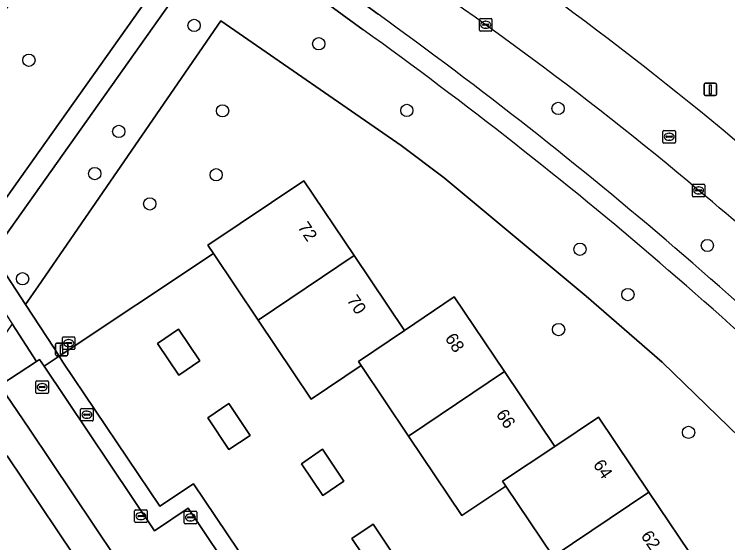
# Model space of a CAD drawing. Extents: x 158793 to 159888, y 384317 to 385256.
# Drawn here: x 159062 to 159118.9, y 384928.9 to 384971.1 of the extents above; entities that cross this region are included whole.
import ezdxf

# ---------------------------------------------------------------- set-up
doc = ezdxf.new("R2010")
doc.units = 0
for name, color, linetype in [('IMGEO_Berm_groen', 7, 'Continuous'), ('IMGEO_Boom', 7, 'Continuous'), ('IMGEO_Erf', 7, 'Continuous'), ('IMGEO_Groenvoorziening', 7, 'Continuous'), ('IMGEO_Kolk', 7, 'Continuous'), ('IMGEO_Lichtmast', 7, 'Continuous'), ('IMGEO_Pand', 7, 'Continuous'), ('IMGEO_Pand_nummerreeks', 7, 'Continuous'), ('IMGEO_Rijbaan_lokaal_gesloten', 7, 'Continuous'), ('IMGEO_Rijbaan_lokaal_open', 7, 'Continuous'), ('IMGEO_Rioolput', 7, 'Continuous'), ('IMGEO_Voetpad_gesloten', 7, 'Continuous'), ('IMGEO_Voetpad_open', 7, 'Continuous')]:
    doc.layers.add(name, color=color, linetype=linetype)

msp = doc.modelspace()

# ---------------------------------------------------------------- linework, layer by layer
at = {"layer": 'IMGEO_Berm_groen'}
for points in [[(159057.998, 384951.94), (159061.372, 384956.432), (159077.325, 384978.977), (159073.53, 384981.678), (159072.777, 384980.601), (159069.494, 384982.854), (159065.049, 384976.676), (159070.181, 384973.084), (159069.867, 384972.64), (159064.736, 384976.24), (159047.236, 384951.916), (159025.619, 384945.877)], [(159087.537, 384978.402), (159086.184, 384979.241), (159082.733, 384981.337), (159081.59, 384982.02), (159079.699, 384979.322), (159091.021, 384971.057)]]:
    msp.add_lwpolyline(points, dxfattribs=at)
for centre, radius, start, end in [((158927.55, 384730.894), 299.661, 49.95555, 57.12704), ((158937.977, 384744.917), 277.279, 49.89667, 57.35818), ((158883.69, 384683.274), 354.69, 44.4897, 54.22949), ((158823.972, 384606.688), 456.45, 47.2475, 50.12788)]:
    msp.add_arc(centre, radius, start, end, dxfattribs=at)
at = {"layer": 'IMGEO_Boom'}
for centre in [(159076.337, 384970.169), (159086.278, 384968.706), (159063.16, 384967.387), (159105.377, 384963.543), (159078.61, 384963.355), (159093.31, 384963.383), (159070.327, 384961.706), (159068.406, 384958.34), (159078.096, 384958.254), (159072.797, 384955.928), (159107.124, 384952.304), (159117.286, 384952.605), (159062.65, 384949.955), (159110.949, 384948.692), (159105.42, 384945.896), (159115.786, 384937.698)]:
    msp.add_circle(centre, 0.489, dxfattribs=at)
at = {"layer": 'IMGEO_Erf'}
for points in [[(159104.975, 384927.803), (159101.205, 384933.416), (159097.701, 384931.063), (159093.445, 384937.4), (159089.669, 384943.022), (159085.685, 384940.346), (159081.444, 384946.659), (159077.873, 384951.976), (159065.557, 384943.772), (159065.871, 384943.305), (159073.613, 384931.81), (159076.292, 384933.589), (159084.288, 384921.691)], [(159070.121, 384927.644), (159063.201, 384937.96), (159060.822, 384941.424), (159063.774, 384943.363), (159061.814, 384946.346), (159060.102, 384943.861), (159057.393, 384939.929), (159053.226, 384938.867), (159054.119, 384937.461), (159052.735, 384936.476), (159051.475, 384938.421), (159021.441, 384930.768), (159014.235, 384921.489)]]:
    msp.add_lwpolyline(points, dxfattribs=at)
for points in [[(159075.115, 384942.252), (159073.408, 384944.788), (159075.085, 384945.941), (159076.797, 384943.396)], [(159079.108, 384936.32), (159077.424, 384938.858), (159079.103, 384939.996), (159080.798, 384937.441)], [(159086.618, 384932.669), (159084.909, 384935.197), (159086.59, 384936.361), (159088.295, 384933.812)], [(159049.397, 384927.743), (159049.703, 384927.949), (159049.971, 384927.576), (159052.81, 384929.471), (159052.738, 384929.579), (159054.871, 384931.003), (159054.943, 384930.895), (159056.044, 384931.63), (159056.492, 384930.98), (159057.871, 384931.928), (159057.164, 384932.957), (159061.425, 384935.817), (159068.103, 384925.867), (159065.505, 384924.118), (159063.066, 384922.477), (159062.926, 384922.685), (159065.365, 384924.326), (159063.841, 384926.591), (159061.38, 384924.935), (159059.598, 384927.583), (159052.668, 384922.92)], [(159090.63, 384926.688), (159088.927, 384929.221), (159090.615, 384930.36), (159092.32, 384927.824)]]:
    msp.add_lwpolyline(points, close=True, dxfattribs=at)
at = {"layer": 'IMGEO_Groenvoorziening'}
for points in [[(159089.828, 384969.813), (159078.675, 384977.983), (159060.224, 384951.955), (159062.885, 384947.902)], [(159133.199, 384923.374), (159124.305, 384933.004), (159113.677, 384943.307), (159107.625, 384948.575), (159096.29, 384958.006), (159092.853, 384960.593), (159078.479, 384970.541), (159063.915, 384949.398), (159062.885, 384947.902), (159065.175, 384944.415), (159065.557, 384943.772), (159077.873, 384951.976), (159077.434, 384952.63), (159085.086, 384957.777), (159089.1, 384951.804), (159093.114, 384945.83), (159097.097, 384948.51), (159101.104, 384942.543), (159105.111, 384936.575), (159108.596, 384938.905), (159112.609, 384932.935), (159116.623, 384926.964)], [(159062.885, 384947.902), (159063.915, 384949.398), (159078.479, 384970.541), (159092.853, 384960.593), (159096.29, 384958.006), (159107.625, 384948.575), (159113.677, 384943.307), (159124.305, 384933.004), (159133.199, 384923.374), (159138.703, 384917.092), (159149.208, 384904.051), (159156.954, 384893.107), (159159.836, 384888.727), (159162.31, 384884.967), (159164.141, 384881.958), (159168.328, 384875.079), (159173.187, 384865.839), (159178.617, 384854.449), (159182.672, 384857.168), (159183.957, 384858.019), (159183.887, 384858.166)]]:
    msp.add_lwpolyline(points, dxfattribs=at)
msp.add_arc((158886.648, 384686.757), 348.43, 44.43272, 54.32892, dxfattribs=at)
at = {"layer": 'IMGEO_Kolk'}
for p, q in [((159099.099, 384969.794), (159099.099, 384970.646)), ((159099.174, 384970.72), (159100.026, 384970.72)), ((159099.587, 384970.5), (159099.612, 384970.5)), ((159100.1, 384970.646), (159100.1, 384969.794)), ((159100.026, 384969.72), (159099.174, 384969.72)), ((159099.358, 384970.214), (159099.358, 384970.226)), ((159099.796, 384970.177), (159099.398, 384970.177)), ((159099.401, 384970.263), (159099.799, 384970.263)), ((159099.61, 384969.94), (159099.585, 384969.94)), ((159099.842, 384970.226), (159099.842, 384970.214)), ((159116.09, 384956.577), (159116.09, 384957.429)), ((159116.165, 384957.503), (159117.017, 384957.503)), ((159116.578, 384957.283), (159116.603, 384957.283)), ((159117.091, 384957.429), (159117.091, 384956.577)), ((159116.349, 384956.997), (159116.349, 384957.009)), ((159116.787, 384956.96), (159116.389, 384956.96)), ((159116.392, 384957.046), (159116.79, 384957.046)), ((159116.601, 384956.723), (159116.576, 384956.723)), ((159116.833, 384957.009), (159116.833, 384956.997)), ((159117.017, 384956.503), (159116.165, 384956.503)), ((159065.827, 384944.392), (159065.827, 384945.244)), ((159065.902, 384945.318), (159066.754, 384945.318)), ((159066.828, 384945.244), (159066.828, 384944.392)), ((159066.086, 384944.812), (159066.086, 384944.824)), ((159066.524, 384944.775), (159066.126, 384944.775)), ((159066.129, 384944.861), (159066.527, 384944.861)), ((159066.315, 384945.098), (159066.34, 384945.098)), ((159066.57, 384944.824), (159066.57, 384944.812)), ((159066.754, 384944.318), (159065.902, 384944.318)), ((159066.338, 384944.538), (159066.313, 384944.538)), ((159071.593, 384930.59), (159071.593, 384931.442)), ((159071.668, 384931.516), (159072.52, 384931.516)), ((159071.852, 384931.01), (159071.852, 384931.022)), ((159071.895, 384931.059), (159072.293, 384931.059)), ((159072.081, 384931.296), (159072.106, 384931.296)), ((159072.336, 384931.022), (159072.336, 384931.01)), ((159072.594, 384931.442), (159072.594, 384930.59)), ((159075.541, 384930.482), (159075.541, 384931.334)), ((159075.616, 384931.408), (159076.468, 384931.408)), ((159076.029, 384931.188), (159076.054, 384931.188)), ((159076.542, 384931.334), (159076.542, 384930.482)), ((159072.52, 384930.516), (159071.668, 384930.516)), ((159072.29, 384930.973), (159071.892, 384930.973)), ((159072.104, 384930.736), (159072.079, 384930.736)), ((159075.8, 384930.902), (159075.8, 384930.914)), ((159076.238, 384930.865), (159075.84, 384930.865)), ((159075.843, 384930.951), (159076.241, 384930.951)), ((159076.052, 384930.628), (159076.027, 384930.628)), ((159076.284, 384930.914), (159076.284, 384930.902)), ((159076.468, 384930.408), (159075.616, 384930.408))]:
    msp.add_line(p, q, dxfattribs=at)
for points in [[(159099.099, 384969.794), (159099.099, 384970.646)], [(159099.174, 384970.72), (159100.026, 384970.72)], [(159100.1, 384970.646), (159100.1, 384969.794)], [(159100.026, 384969.72), (159099.174, 384969.72)], [(159116.09, 384956.577), (159116.09, 384957.429)], [(159116.165, 384957.503), (159117.017, 384957.503)], [(159117.091, 384957.429), (159117.091, 384956.577)], [(159117.017, 384956.503), (159116.165, 384956.503)], [(159065.827, 384944.392), (159065.827, 384945.244)], [(159065.902, 384945.318), (159066.754, 384945.318)], [(159066.828, 384945.244), (159066.828, 384944.392)], [(159066.754, 384944.318), (159065.902, 384944.318)], [(159071.593, 384930.59), (159071.593, 384931.442)], [(159071.668, 384931.516), (159072.52, 384931.516)], [(159072.594, 384931.442), (159072.594, 384930.59)], [(159075.541, 384930.482), (159075.541, 384931.334)], [(159075.616, 384931.408), (159076.468, 384931.408)], [(159076.542, 384931.334), (159076.542, 384930.482)], [(159072.52, 384930.516), (159071.668, 384930.516)], [(159076.468, 384930.408), (159075.616, 384930.408)]]:
    msp.add_lwpolyline(points, dxfattribs=at)
for centre, radius, start, end in [((159099.176, 384970.644), 0.0765, 91.552, 178.448), ((159099.176, 384970.644), 0.0765, 91.552, 178.448), ((159100.024, 384970.644), 0.0765, 1.552, 88.448), ((159100.024, 384970.644), 0.0765, 1.552, 88.448), ((159099.176, 384969.796), 0.0765, 181.552, 268.448), ((159099.176, 384969.796), 0.0765, 181.552, 268.448), ((159099.398, 384970.223), 0.0403, 85.8775, 175.7526), ((159099.395, 384970.213), 0.0366, 178.938, 274.7102), ((159099.799, 384970.22), 0.043, 264.8664, 352.4533), ((159099.803, 384970.225), 0.0386, 1.7309, 96.639), ((159100.024, 384969.796), 0.0765, 271.552, 358.448), ((159100.024, 384969.796), 0.0765, 271.552, 358.448), ((159116.167, 384957.427), 0.0765, 91.552, 178.448), ((159116.167, 384957.427), 0.0765, 91.552, 178.448), ((159117.015, 384957.427), 0.0765, 1.552, 88.448), ((159117.015, 384957.427), 0.0765, 1.552, 88.448), ((159116.389, 384957.006), 0.0403, 85.8775, 175.7526), ((159116.386, 384956.996), 0.0366, 178.938, 274.7102), ((159116.79, 384957.003), 0.043, 264.8664, 352.4533), ((159116.794, 384957.008), 0.0386, 1.7309, 96.639), ((159116.167, 384956.579), 0.0765, 181.552, 268.448), ((159116.167, 384956.579), 0.0765, 181.552, 268.448), ((159117.015, 384956.579), 0.0765, 271.552, 358.448), ((159117.015, 384956.579), 0.0765, 271.552, 358.448), ((159065.904, 384945.242), 0.0765, 91.552, 178.448), ((159065.904, 384945.242), 0.0765, 91.552, 178.448), ((159066.752, 384945.242), 0.0765, 1.552, 88.448), ((159066.752, 384945.242), 0.0765, 1.552, 88.448), ((159066.126, 384944.821), 0.0403, 85.8775, 175.7526), ((159066.123, 384944.811), 0.0366, 178.938, 274.7102), ((159066.527, 384944.818), 0.043, 264.8664, 352.4533), ((159066.531, 384944.823), 0.0386, 1.7309, 96.639), ((159065.904, 384944.394), 0.0765, 181.552, 268.448), ((159065.904, 384944.394), 0.0765, 181.552, 268.448), ((159066.752, 384944.394), 0.0765, 271.552, 358.448), ((159066.752, 384944.394), 0.0765, 271.552, 358.448), ((159071.67, 384931.44), 0.0765, 91.552, 178.448), ((159071.67, 384931.44), 0.0765, 91.552, 178.448), ((159071.892, 384931.019), 0.0403, 85.8775, 175.7526), ((159071.889, 384931.009), 0.0366, 178.938, 274.7102), ((159072.293, 384931.016), 0.043, 264.8664, 352.4533), ((159072.297, 384931.021), 0.0386, 1.7309, 96.639), ((159072.518, 384931.44), 0.0765, 1.552, 88.448), ((159072.518, 384931.44), 0.0765, 1.552, 88.448), ((159075.618, 384931.332), 0.0765, 91.552, 178.448), ((159075.618, 384931.332), 0.0765, 91.552, 178.448), ((159076.466, 384931.332), 0.0765, 1.552, 88.448), ((159076.466, 384931.332), 0.0765, 1.552, 88.448), ((159071.67, 384930.592), 0.0765, 181.552, 268.448), ((159071.67, 384930.592), 0.0765, 181.552, 268.448), ((159072.518, 384930.592), 0.0765, 271.552, 358.448), ((159072.518, 384930.592), 0.0765, 271.552, 358.448), ((159075.618, 384930.484), 0.0765, 181.552, 268.448), ((159075.618, 384930.484), 0.0765, 181.552, 268.448), ((159075.84, 384930.911), 0.0403, 85.8775, 175.7526), ((159075.837, 384930.901), 0.0366, 178.938, 274.7102), ((159076.241, 384930.908), 0.043, 264.8664, 352.4533), ((159076.245, 384930.913), 0.0386, 1.7309, 96.639), ((159076.466, 384930.484), 0.0765, 271.552, 358.448), ((159076.466, 384930.484), 0.0765, 271.552, 358.448)]:
    msp.add_arc(centre, radius, start, end, dxfattribs=at)
for centre, major_axis, ratio, start_param, end_param in [((159099.586, 384970.22), (-0.387, 0.002), 0.722429, 4.712389, 7.853982), ((159099.611, 384970.22), (-0.39, 0.002), 0.717154, 1.570796, 4.712389), ((159116.577, 384957.003), (-0.387, 0.002), 0.722429, 4.712389, 7.853982), ((159116.602, 384957.003), (-0.39, 0.002), 0.717154, 1.570796, 4.712389), ((159066.314, 384944.818), (-0.387, 0.002), 0.722429, 4.712389, 7.853982), ((159066.339, 384944.818), (-0.39, 0.002), 0.717154, 1.570796, 4.712389), ((159072.08, 384931.016), (-0.387, 0.002), 0.722429, 4.712389, 7.853982), ((159072.105, 384931.016), (-0.39, 0.002), 0.717154, 1.570796, 4.712389), ((159076.028, 384930.908), (-0.387, 0.002), 0.722429, 4.712389, 7.853982), ((159076.053, 384930.908), (-0.39, 0.002), 0.717154, 1.570796, 4.712389)]:
    msp.add_ellipse(centre, major_axis=major_axis, ratio=ratio, start_param=start_param, end_param=end_param, dxfattribs=at)
at = {"layer": 'IMGEO_Lichtmast'}
for p, q in [((159117.025, 384964.663), (159117.025, 384965.463)), ((159117.025, 384965.463), (159117.025, 384964.663)), ((159117.125, 384965.563), (159117.915, 384965.563)), ((159117.915, 384965.563), (159117.125, 384965.563)), ((159118.015, 384965.463), (159118.015, 384964.663)), ((159118.015, 384964.663), (159118.015, 384965.463)), ((159117.915, 384964.563), (159117.125, 384964.563)), ((159117.125, 384964.563), (159117.915, 384964.563)), ((159065.269, 384943.916), (159065.269, 384944.716)), ((159065.269, 384944.716), (159065.269, 384943.916)), ((159065.369, 384944.816), (159066.159, 384944.816)), ((159066.159, 384944.816), (159065.369, 384944.816)), ((159066.259, 384944.716), (159066.259, 384943.916)), ((159066.259, 384943.916), (159066.259, 384944.716)), ((159066.159, 384943.816), (159065.369, 384943.816)), ((159065.369, 384943.816), (159066.159, 384943.816))]:
    msp.add_line(p, q, dxfattribs=at)
for points in [[(159117.445, 384965.438), (159117.595, 384965.438), (159117.595, 384964.688), (159117.445, 384964.688), (159117.445, 384965.438)], [(159065.689, 384944.691), (159065.839, 384944.691), (159065.839, 384943.941), (159065.689, 384943.941), (159065.689, 384944.691)]]:
    msp.add_lwpolyline(points, dxfattribs=at)
for centre, start, end in [((159117.125, 384965.463), 90, 180), ((159117.125, 384965.463), 90, 180), ((159117.915, 384965.463), 0, 90), ((159117.915, 384965.463), 360, 90), ((159117.125, 384964.663), 180, 270), ((159117.125, 384964.663), 180, 270), ((159117.915, 384964.663), 270, 0), ((159117.915, 384964.663), 270, 0), ((159065.369, 384944.716), 90, 180), ((159065.369, 384944.716), 90, 180), ((159066.159, 384944.716), 0, 90), ((159066.159, 384944.716), 360, 90), ((159065.369, 384943.916), 180, 270), ((159065.369, 384943.916), 180, 270), ((159066.159, 384943.916), 270, 0), ((159066.159, 384943.916), 270, 0)]:
    msp.add_arc(centre, 0.1, start, end, dxfattribs=at)
at = {"layer": 'IMGEO_Pand'}
for points in [[(159085.086, 384957.777), (159077.434, 384952.63), (159077.873, 384951.976), (159081.444, 384946.659), (159089.1, 384951.804)], [(159089.1, 384951.804), (159081.444, 384946.659), (159085.685, 384940.346), (159089.669, 384943.022), (159089.442, 384943.359), (159093.114, 384945.83)], [(159097.097, 384948.51), (159093.114, 384945.83), (159089.442, 384943.359), (159089.669, 384943.022), (159093.445, 384937.4), (159101.104, 384942.543)], [(159075.115, 384942.252), (159076.797, 384943.396), (159075.085, 384945.941), (159073.408, 384944.788)], [(159101.104, 384942.543), (159093.445, 384937.4), (159097.701, 384931.063), (159101.205, 384933.416), (159100.951, 384933.794), (159105.111, 384936.575)], [(159077.424, 384938.858), (159079.108, 384936.32), (159080.798, 384937.441), (159079.103, 384939.996)], [(159108.596, 384938.905), (159105.111, 384936.575), (159100.951, 384933.794), (159101.205, 384933.416), (159104.975, 384927.803), (159112.609, 384932.935)], [(159086.618, 384932.669), (159088.295, 384933.812), (159086.59, 384936.361), (159084.909, 384935.197)], [(159057.164, 384932.957), (159057.871, 384931.928), (159056.492, 384930.98), (159056.044, 384931.63), (159054.943, 384930.895), (159054.871, 384931.003), (159052.738, 384929.579), (159052.81, 384929.471), (159049.971, 384927.576), (159049.703, 384927.949), (159049.397, 384927.743), (159052.668, 384922.92), (159059.598, 384927.583), (159061.38, 384924.935), (159063.841, 384926.591), (159065.365, 384924.326), (159065.505, 384924.118), (159068.103, 384925.867), (159061.425, 384935.817)], [(159112.609, 384932.935), (159104.975, 384927.803), (159108.986, 384921.831), (159116.623, 384926.964)], [(159088.927, 384929.221), (159090.63, 384926.688), (159092.32, 384927.824), (159090.615, 384930.36)]]:
    msp.add_lwpolyline(points, close=True, dxfattribs=at)
at = {"layer": 'IMGEO_Rijbaan_lokaal_gesloten'}
for centre, radius, start, end in [((158927.55, 384730.894), 299.661, 49.95555, 57.12704), ((158937.977, 384744.917), 277.279, 49.89667, 57.35818), ((158823.972, 384606.688), 456.45, 47.2475, 50.12788)]:
    msp.add_arc(centre, radius, start, end, dxfattribs=at)
at = {"layer": 'IMGEO_Rijbaan_lokaal_open'}
msp.add_lwpolyline([(159148.203, 384834.797), (159118.86, 384878.459), (159111.767, 384888.566), (159104.966, 384899.16), (159103.806, 384898.409), (159096.869, 384908.495), (159087.727, 384922.129), (159083.943, 384919.604), (159075.859, 384931.636), (159073.188, 384929.845), (159064.372, 384942.983), (159064.012, 384943.519), (159063.774, 384943.363), (159060.822, 384941.424), (159063.201, 384937.96), (159070.121, 384927.644), (159074.586, 384920.972)], dxfattribs=at)
at = {"layer": 'IMGEO_Rioolput'}
for p, q in [((159113.822, 384961.785), (159114.674, 384961.785)), ((159113.747, 384960.859), (159113.747, 384961.711)), ((159114.006, 384961.279), (159114.006, 384961.291)), ((159114.444, 384961.242), (159114.046, 384961.242)), ((159114.049, 384961.328), (159114.447, 384961.328)), ((159114.235, 384961.565), (159114.26, 384961.565)), ((159114.49, 384961.291), (159114.49, 384961.279)), ((159114.748, 384961.711), (159114.748, 384960.859)), ((159114.674, 384960.785), (159113.822, 384960.785)), ((159114.258, 384961.005), (159114.233, 384961.005)), ((159063.71, 384940.881), (159063.71, 384941.733)), ((159063.785, 384941.807), (159064.637, 384941.807)), ((159063.969, 384941.301), (159063.969, 384941.313)), ((159064.407, 384941.264), (159064.009, 384941.264)), ((159064.012, 384941.35), (159064.41, 384941.35)), ((159064.198, 384941.587), (159064.223, 384941.587)), ((159064.453, 384941.313), (159064.453, 384941.301)), ((159064.711, 384941.733), (159064.711, 384940.881)), ((159064.637, 384940.807), (159063.785, 384940.807)), ((159064.221, 384941.027), (159064.196, 384941.027)), ((159067.357, 384939.605), (159068.209, 384939.605)), ((159067.282, 384938.679), (159067.282, 384939.531)), ((159067.541, 384939.099), (159067.541, 384939.111)), ((159067.979, 384939.062), (159067.581, 384939.062)), ((159067.584, 384939.148), (159067.982, 384939.148)), ((159067.77, 384939.385), (159067.795, 384939.385)), ((159068.025, 384939.111), (159068.025, 384939.099)), ((159068.283, 384939.531), (159068.283, 384938.679)), ((159068.209, 384938.605), (159067.357, 384938.605)), ((159067.793, 384938.825), (159067.768, 384938.825))]:
    msp.add_line(p, q, dxfattribs=at)
for points in [[(159113.822, 384961.785), (159114.674, 384961.785)], [(159113.747, 384960.859), (159113.747, 384961.711)], [(159114.748, 384961.711), (159114.748, 384960.859)], [(159114.674, 384960.785), (159113.822, 384960.785)], [(159063.71, 384940.881), (159063.71, 384941.733)], [(159063.785, 384941.807), (159064.637, 384941.807)], [(159064.711, 384941.733), (159064.711, 384940.881)], [(159064.637, 384940.807), (159063.785, 384940.807)], [(159067.357, 384939.605), (159068.209, 384939.605)], [(159067.282, 384938.679), (159067.282, 384939.531)], [(159068.283, 384939.531), (159068.283, 384938.679)], [(159068.209, 384938.605), (159067.357, 384938.605)]]:
    msp.add_lwpolyline(points, dxfattribs=at)
for centre, radius, start, end in [((159113.824, 384961.709), 0.0765, 91.552, 178.448), ((159113.824, 384961.709), 0.0765, 91.552, 178.448), ((159114.672, 384961.709), 0.0765, 1.552, 88.448), ((159114.672, 384961.709), 0.0765, 1.552, 88.448), ((159114.046, 384961.288), 0.0403, 85.8775, 175.7526), ((159114.043, 384961.278), 0.0366, 178.938, 274.7102), ((159114.447, 384961.285), 0.043, 264.8664, 352.4533), ((159114.451, 384961.29), 0.0386, 1.7309, 96.639), ((159113.824, 384960.861), 0.0765, 181.552, 268.448), ((159113.824, 384960.861), 0.0765, 181.552, 268.448), ((159114.672, 384960.861), 0.0765, 271.552, 358.448), ((159114.672, 384960.861), 0.0765, 271.552, 358.448), ((159063.787, 384941.731), 0.0765, 91.552, 178.448), ((159063.787, 384941.731), 0.0765, 91.552, 178.448), ((159064.009, 384941.31), 0.0403, 85.8775, 175.7526), ((159064.006, 384941.3), 0.0366, 178.938, 274.7102), ((159064.41, 384941.307), 0.043, 264.8664, 352.4533), ((159064.414, 384941.312), 0.0386, 1.7309, 96.639), ((159064.635, 384941.731), 0.0765, 1.552, 88.448), ((159064.635, 384941.731), 0.0765, 1.552, 88.448), ((159063.787, 384940.883), 0.0765, 181.552, 268.448), ((159063.787, 384940.883), 0.0765, 181.552, 268.448), ((159064.635, 384940.883), 0.0765, 271.552, 358.448), ((159064.635, 384940.883), 0.0765, 271.552, 358.448), ((159067.359, 384939.529), 0.0765, 91.552, 178.448), ((159067.359, 384939.529), 0.0765, 91.552, 178.448), ((159068.207, 384939.529), 0.0765, 1.552, 88.448), ((159068.207, 384939.529), 0.0765, 1.552, 88.448), ((159067.581, 384939.108), 0.0403, 85.8775, 175.7526), ((159067.578, 384939.098), 0.0366, 178.938, 274.7102), ((159067.982, 384939.105), 0.043, 264.8664, 352.4533), ((159067.986, 384939.11), 0.0386, 1.7309, 96.639), ((159067.359, 384938.681), 0.0765, 181.552, 268.448), ((159067.359, 384938.681), 0.0765, 181.552, 268.448), ((159068.207, 384938.681), 0.0765, 271.552, 358.448), ((159068.207, 384938.681), 0.0765, 271.552, 358.448)]:
    msp.add_arc(centre, radius, start, end, dxfattribs=at)
for centre, major_axis, ratio, start_param, end_param in [((159114.234, 384961.285), (-0.387, 0.002), 0.722429, 4.712389, 7.853982), ((159114.259, 384961.285), (-0.39, 0.002), 0.717154, 1.570796, 4.712389), ((159064.197, 384941.307), (-0.387, 0.002), 0.722429, 4.712389, 7.853982), ((159064.222, 384941.307), (-0.39, 0.002), 0.717154, 1.570796, 4.712389), ((159067.769, 384939.105), (-0.387, 0.002), 0.722429, 4.712389, 7.853982), ((159067.794, 384939.105), (-0.39, 0.002), 0.717154, 1.570796, 4.712389)]:
    msp.add_ellipse(centre, major_axis=major_axis, ratio=ratio, start_param=start_param, end_param=end_param, dxfattribs=at)
at = {"layer": 'IMGEO_Voetpad_gesloten'}
for points in [[(159091.021, 384971.057), (159079.699, 384979.322), (159081.59, 384982.02), (159080.087, 384982.918), (159078.365, 384980.388), (159074.566, 384983.159), (159073.53, 384981.678), (159077.325, 384978.977), (159078.675, 384977.983), (159089.828, 384969.813)], [(159059.079, 384950.508), (159061.814, 384946.346), (159063.774, 384943.363), (159064.012, 384943.519), (159064.372, 384942.983), (159065.557, 384943.772), (159065.175, 384944.415), (159062.885, 384947.902), (159060.224, 384951.955), (159078.675, 384977.983), (159077.325, 384978.977), (159061.372, 384956.432), (159057.998, 384951.94)]]:
    msp.add_lwpolyline(points, dxfattribs=at)
for centre, radius, start, end in [((158883.69, 384683.274), 354.69, 44.4897, 54.22949), ((158886.648, 384686.757), 348.43, 44.43272, 54.32892)]:
    msp.add_arc(centre, radius, start, end, dxfattribs=at)
at = {"layer": 'IMGEO_Voetpad_open'}
msp.add_lwpolyline([(159129.189, 384865.748), (159122.184, 384876.186), (159122.968, 384876.772), (159106.267, 384901.604), (159104.197, 384900.201), (159088.084, 384924.2), (159084.288, 384921.691), (159076.292, 384933.589), (159073.613, 384931.81), (159065.871, 384943.305), (159065.557, 384943.772), (159064.372, 384942.983), (159073.188, 384929.845), (159075.859, 384931.636), (159083.943, 384919.604), (159087.727, 384922.129), (159096.869, 384908.495), (159103.806, 384898.409), (159104.966, 384899.16), (159111.767, 384888.566), (159118.86, 384878.459), (159148.203, 384834.797)], dxfattribs=at)

# ---------------------------------------------------------------- texts
at = {"layer": 'IMGEO_Pand_nummerreeks'}
for s, rotation, p in [('72', 303.9017, (159084.563, 384954.072)), ('70', 303.896, (159088.481, 384948.242)), ('68', 303.8845, (159096.31, 384945.198)), ('66', 303.8788, (159100.383, 384939.132)), ('64', 303.9074, (159108.129, 384935.118)), ('62', 303.9132, (159111.943, 384929.444))]:
    msp.add_text(s, height=1, rotation=rotation, dxfattribs=at).set_placement(p)

doc.saveas('drawing.dxf')
